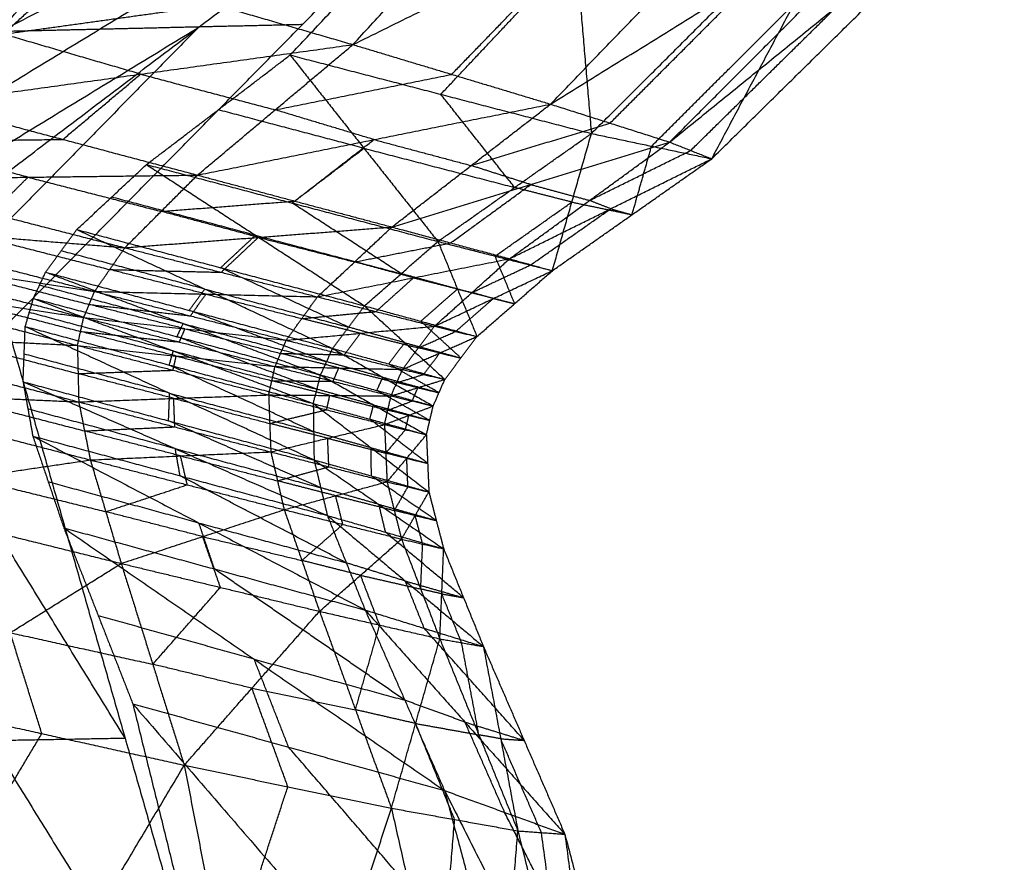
# Model space of a CAD drawing. Header units: millimetres. Extents: x -106 to 110, y -96 to 120.
# Tile 706 of 1020: x 103.979 to 105.101, y -15.497 to -14.536. Entities that reach past the tile are written whole.
import ezdxf

# ---------------------------------------------------------------- set-up
doc = ezdxf.new("R2010")
doc.units = ezdxf.units.MM
doc.header["$MEASUREMENT"] = 0
doc.layers.add('Default', color=7, linetype='Continuous', true_color=0x000000)

msp = doc.modelspace()

# ---------------------------------------------------------------- linework, layer by layer
at = {"layer": 'Default'}
for points in [[(102.8238, -14.9084, 12.0263), (103.9095, -13.8868, 11.4053), (104.9952, -12.8653, 10.7844)], [(103.0495, -14.9032, 12.1564), (104.0223, -13.8842, 11.4704), (104.9952, -12.8653, 10.7844)], [(103.2757, -14.898, 12.2873), (104.1355, -13.8816, 11.5358), (104.9952, -12.8653, 10.7844)], [(103.9562, -14.5494, 12.1561), (104.3861, -14.0412, 11.7803), (104.816, -13.5331, 11.4046)], [(103.1626, -14.9006, 12.2218), (103.649, -14.3911, 11.8788), (104.1355, -13.8816, 11.5358)], [(104.1355, -13.8816, 11.5358), (104.0458, -14.2155, 11.8459), (103.9562, -14.5494, 12.1561)], [(103.2757, -14.898, 12.2873), (103.9562, -14.5494, 12.1561), (104.6367, -14.2008, 12.0249)], [(103.5026, -14.8927, 12.4189), (104.0697, -14.5468, 12.2219), (104.6367, -14.2008, 12.0249)], [(103.7301, -14.8875, 12.5512), (104.1834, -14.5441, 12.288), (104.6367, -14.2008, 12.0249)], [(103.966, -14.882, 12.6887), (104.3013, -14.5414, 12.3568), (104.6367, -14.2008, 12.0249)], [(104.3588, -14.5642, 13.556), (104.5202, -14.3886, 13.4899), (104.6815, -14.2129, 13.4239)], [(104.2872, -14.5761, 12.3648), (104.4412, -14.4127, 12.2144), (104.5952, -14.2492, 12.0641)], [(104.5952, -14.2492, 12.0641), (104.6129, -14.4574, 12.359), (104.6307, -14.6656, 12.654)], [(104.3588, -14.5642, 13.556), (104.6365, -14.4272, 13.3849), (104.9141, -14.2902, 13.2137)], [(104.5841, -14.6321, 13.3864), (104.7491, -14.4611, 13.3), (104.9141, -14.2902, 13.2137)], [(104.5841, -14.6321, 13.3864), (104.8188, -14.4867, 13.1874), (105.0534, -14.3414, 12.9885)], [(104.6307, -14.6656, 12.654), (104.793, -14.5036, 12.5121), (104.9554, -14.3415, 12.3703)], [(104.7199, -14.6754, 13.1984), (104.8867, -14.5084, 13.0934), (105.0534, -14.3414, 12.9885)], [(104.7679, -14.6944, 13.0065), (104.8616, -14.518, 12.6884), (104.9554, -14.3415, 12.3703)], [(104.7199, -14.6754, 13.1984), (104.9107, -14.5207, 12.9816), (105.1015, -14.366, 12.7649)], [(104.7679, -14.6944, 13.0065), (104.9347, -14.5302, 12.8857), (105.1015, -14.366, 12.7649)], [(104.4715, -14.5981, 13.4712), (104.554, -14.5127, 13.428), (104.6365, -14.4272, 13.3849)], [(104.459, -14.6209, 12.5094), (104.5359, -14.5391, 12.4342), (104.6129, -14.4574, 12.359)], [(103.8747, -14.6315, 13.7484), (103.9603, -14.5523, 13.72), (104.046, -14.4731, 13.6917)], [(104.046, -14.4731, 13.6917), (104.2024, -14.5187, 13.6239), (104.3588, -14.5642, 13.556)], [(104.652, -14.6537, 13.2924), (104.7354, -14.5702, 13.2399), (104.8188, -14.4867, 13.1874)], [(103.9603, -14.5523, 13.72), (104.0814, -14.5355, 13.672), (104.2024, -14.5187, 13.6239)], [(104.6993, -14.68, 12.8302), (104.7805, -14.599, 12.7593), (104.8616, -14.518, 12.6884)], [(104.7439, -14.6849, 13.1025), (104.8273, -14.6028, 13.0421), (104.9107, -14.5207, 12.9816)], [(103.6164, -14.8901, 12.485), (103.8999, -14.7171, 12.3865), (104.1834, -14.5441, 12.288)], [(104.1834, -14.5441, 12.288), (104.0157, -14.7144, 12.454), (103.8481, -14.8847, 12.62)], [(104.0697, -14.5468, 12.2219), (104.0129, -14.5481, 12.189), (103.9562, -14.5494, 12.1561)], [(104.1834, -14.5441, 12.288), (104.1265, -14.5455, 12.2549), (104.0697, -14.5468, 12.2219)], [(104.3013, -14.5414, 12.3568), (104.2424, -14.5428, 12.3224), (104.1834, -14.5441, 12.288)], [(104.1167, -14.5979, 13.6522), (104.0385, -14.5751, 13.6861), (103.9603, -14.5523, 13.72)], [(103.8747, -14.6315, 13.7484), (104.1167, -14.5979, 13.6522), (104.3588, -14.5642, 13.556)], [(104.1815, -14.713, 13.6372), (104.2702, -14.6386, 13.5966), (104.3588, -14.5642, 13.556)], [(104.3588, -14.5642, 13.556), (104.4715, -14.5981, 13.4712), (104.5841, -14.6321, 13.3864)], [(104.1234, -14.701, 12.541), (104.2053, -14.6386, 12.4529), (104.2872, -14.5761, 12.3648)], [(104.2872, -14.5761, 12.3648), (104.3714, -14.6824, 12.5936), (104.4557, -14.7887, 12.8223)], [(104.2872, -14.5761, 12.3648), (104.459, -14.6209, 12.5094), (104.6307, -14.6656, 12.654)], [(104.0281, -14.6723, 13.6928), (104.0724, -14.6351, 13.6725), (104.1167, -14.5979, 13.6522)], [(104.1167, -14.5979, 13.6522), (104.1935, -14.6183, 13.6244), (104.2702, -14.6386, 13.5966)], [(104.2702, -14.6386, 13.5966), (104.3708, -14.6184, 13.5339), (104.4715, -14.5981, 13.4712)], [(104.5432, -14.7271, 12.7381), (104.5011, -14.674, 12.6238), (104.459, -14.6209, 12.5094)], [(103.8747, -14.6315, 13.7484), (104.0281, -14.6723, 13.6928), (104.1815, -14.713, 13.6372)], [(104.1815, -14.713, 13.6372), (104.3828, -14.6725, 13.5118), (104.5841, -14.6321, 13.3864)], [(104.3714, -14.6824, 12.5936), (104.2884, -14.6605, 12.5233), (104.2053, -14.6386, 12.4529)], [(104.3828, -14.6725, 13.5118), (104.3265, -14.6556, 13.5542), (104.2702, -14.6386, 13.5966)], [(104.4032, -14.7722, 13.4915), (104.4936, -14.7021, 13.439), (104.5841, -14.6321, 13.3864)], [(104.5841, -14.6321, 13.3864), (104.652, -14.6537, 13.2924), (104.7199, -14.6754, 13.1984)], [(104.4936, -14.7021, 13.439), (104.5728, -14.6779, 13.3657), (104.652, -14.6537, 13.2924)], [(103.8348, -14.6747, 13.7614), (103.9315, -14.6735, 13.7271), (104.0281, -14.6723, 13.6928)], [(104.2924, -14.7426, 13.5644), (104.3376, -14.7076, 13.5381), (104.3828, -14.6725, 13.5118)], [(104.3828, -14.6725, 13.5118), (104.4382, -14.6873, 13.4754), (104.4936, -14.7021, 13.439)], [(104.4557, -14.7887, 12.8223), (104.5432, -14.7271, 12.7381), (104.6307, -14.6656, 12.654)], [(104.5862, -14.822, 13.1518), (104.6084, -14.7438, 12.9029), (104.6307, -14.6656, 12.654)], [(104.6307, -14.6656, 12.654), (104.6993, -14.68, 12.8302), (104.7679, -14.6944, 13.0065)], [(103.9883, -14.7154, 13.7058), (103.9115, -14.695, 13.7336), (103.8348, -14.6747, 13.7614)], [(104.2895, -14.7448, 12.6817), (104.3305, -14.7136, 12.6376), (104.3714, -14.6824, 12.5936)], [(104.3714, -14.6824, 12.5936), (104.4573, -14.7048, 12.6659), (104.5432, -14.7271, 12.7381)], [(104.4032, -14.7722, 13.4915), (104.5615, -14.7238, 13.345), (104.7199, -14.6754, 13.1984)], [(104.5375, -14.8084, 13.3254), (104.6287, -14.7419, 13.2619), (104.7199, -14.6754, 13.1984)], [(104.677, -14.7582, 13.0791), (104.6882, -14.7191, 12.9547), (104.6993, -14.68, 12.8302)], [(104.7199, -14.6754, 13.1984), (104.7439, -14.6849, 13.1025), (104.7679, -14.6944, 13.0065)], [(104.5375, -14.8084, 13.3254), (104.6527, -14.7514, 13.1659), (104.7679, -14.6944, 13.0065)], [(104.5862, -14.822, 13.1518), (104.677, -14.7582, 13.0791), (104.7679, -14.6944, 13.0065)], [(104.6287, -14.7419, 13.2619), (104.6863, -14.7134, 13.1822), (104.7439, -14.6849, 13.1025)], [(104.044, -14.7751, 12.6216), (104.0837, -14.7381, 12.5813), (104.1234, -14.701, 12.541)], [(104.1234, -14.701, 12.541), (104.2477, -14.7816, 12.7199), (104.372, -14.8621, 12.8988)], [(104.1234, -14.701, 12.541), (104.2895, -14.7448, 12.6817), (104.4557, -14.7887, 12.8223)], [(104.5615, -14.7238, 13.345), (104.5276, -14.713, 13.392), (104.4936, -14.7021, 13.439)], [(103.795, -14.7178, 13.7744), (103.9883, -14.7154, 13.7058), (104.1815, -14.713, 13.6372)], [(103.9469, -14.7568, 13.7243), (103.9676, -14.7361, 13.7151), (103.9883, -14.7154, 13.7058)], [(103.9883, -14.7154, 13.7058), (104.0642, -14.7349, 13.6808), (104.1402, -14.7544, 13.6557)], [(104.0988, -14.7958, 13.6742), (104.1402, -14.7544, 13.6557), (104.1815, -14.713, 13.6372)], [(104.1815, -14.713, 13.6372), (104.2924, -14.7426, 13.5644), (104.4032, -14.7722, 13.4915)], [(103.795, -14.7178, 13.7744), (103.9469, -14.7568, 13.7243), (104.0988, -14.7958, 13.6742)], [(104.4703, -14.7903, 13.4084), (104.5159, -14.7571, 13.3767), (104.5615, -14.7238, 13.345)], [(104.6084, -14.7438, 12.9029), (104.5758, -14.7355, 12.8205), (104.5432, -14.7271, 12.7381)], [(104.5615, -14.7238, 13.345), (104.5951, -14.7329, 13.3034), (104.6287, -14.7419, 13.2619)], [(104.2477, -14.7816, 12.7199), (104.1657, -14.7598, 12.6506), (104.0837, -14.7381, 12.5813)], [(104.1402, -14.7544, 13.6557), (104.2163, -14.7485, 13.61), (104.2924, -14.7426, 13.5644)], [(104.4138, -14.8254, 12.8606), (104.3517, -14.7851, 12.7711), (104.2895, -14.7448, 12.6817)], [(104.5209, -14.8054, 12.987), (104.5647, -14.7746, 12.945), (104.6084, -14.7438, 12.9029)], [(104.6084, -14.7438, 12.9029), (104.6427, -14.751, 12.991), (104.677, -14.7582, 13.0791)], [(104.6527, -14.7514, 13.1659), (104.6407, -14.7467, 13.2139), (104.6287, -14.7419, 13.2619)], [(104.251, -14.784, 13.5829), (104.1956, -14.7692, 13.6193), (104.1402, -14.7544, 13.6557)], [(104.5618, -14.8152, 13.2386), (104.6072, -14.7833, 13.2022), (104.6527, -14.7514, 13.1659)], [(104.6527, -14.7514, 13.1659), (104.6648, -14.7548, 13.1225), (104.677, -14.7582, 13.0791)], [(103.7617, -14.7682, 13.784), (103.9129, -14.807, 13.7358), (104.0642, -14.8457, 13.6877)], [(103.7617, -14.7682, 13.784), (103.9303, -14.782, 13.7291), (104.0988, -14.7958, 13.6742)], [(104.0988, -14.7958, 13.6742), (104.251, -14.784, 13.5829), (104.4032, -14.7722, 13.4915)], [(104.3184, -14.8518, 13.5393), (104.3608, -14.812, 13.5154), (104.4032, -14.7722, 13.4915)], [(104.4032, -14.7722, 13.4915), (104.4703, -14.7903, 13.4084), (104.5375, -14.8084, 13.3254)], [(103.9303, -14.782, 13.7291), (104.0059, -14.8014, 13.705), (104.0815, -14.8207, 13.6809)], [(104.0084, -14.8237, 12.6523), (104.0262, -14.7994, 12.637), (104.044, -14.7751, 12.6216)], [(104.044, -14.7751, 12.6216), (104.1898, -14.8429, 12.7744), (104.3356, -14.9107, 12.9271)], [(104.044, -14.7751, 12.6216), (104.208, -14.8186, 12.7602), (104.372, -14.8621, 12.8988)], [(104.208, -14.8186, 12.7602), (104.2278, -14.8001, 12.7401), (104.2477, -14.7816, 12.7199)], [(104.2086, -14.8238, 13.6067), (104.2298, -14.8039, 13.5948), (104.251, -14.784, 13.5829)], [(104.2477, -14.7816, 12.7199), (104.3308, -14.8035, 12.7902), (104.4138, -14.8254, 12.8606)], [(104.251, -14.784, 13.5829), (104.3059, -14.798, 13.5491), (104.3608, -14.812, 13.5154)], [(104.0642, -14.8457, 13.6877), (104.0815, -14.8207, 13.6809), (104.0988, -14.7958, 13.6742)], [(104.0988, -14.7958, 13.6742), (104.2086, -14.8238, 13.6067), (104.3184, -14.8518, 13.5393)], [(104.3608, -14.812, 13.5154), (104.4155, -14.8012, 13.4619), (104.4703, -14.7903, 13.4084)], [(104.372, -14.8621, 12.8988), (104.4138, -14.8254, 12.8606), (104.4557, -14.7887, 12.8223)], [(104.4557, -14.7887, 12.8223), (104.478, -14.8429, 13.0199), (104.5002, -14.8971, 13.2175)], [(104.4557, -14.7887, 12.8223), (104.5209, -14.8054, 12.987), (104.5862, -14.822, 13.1518)], [(103.7498, -14.7974, 13.7858), (103.9008, -14.8364, 13.7381), (104.0518, -14.8754, 13.6904)], [(103.7498, -14.7974, 13.7858), (103.907, -14.8216, 13.7367), (104.0642, -14.8457, 13.6877)], [(104.1898, -14.8429, 12.7744), (104.108, -14.8212, 12.7057), (104.0262, -14.7994, 12.637)], [(104.5432, -14.8596, 13.1846), (104.5321, -14.8325, 13.0858), (104.5209, -14.8054, 12.987)], [(104.3184, -14.8518, 13.5393), (104.4279, -14.8301, 13.4323), (104.5375, -14.8084, 13.3254)], [(104.4279, -14.8301, 13.4323), (104.3944, -14.821, 13.4738), (104.3608, -14.812, 13.5154)], [(104.4517, -14.8854, 13.3829), (104.4946, -14.8469, 13.3541), (104.5375, -14.8084, 13.3254)], [(104.4946, -14.8469, 13.3541), (104.5282, -14.8311, 13.2963), (104.5618, -14.8152, 13.2386)], [(104.5375, -14.8084, 13.3254), (104.5618, -14.8152, 13.2386), (104.5862, -14.822, 13.1518)], [(103.7427, -14.8287, 13.7846), (103.8937, -14.868, 13.7368), (104.0447, -14.9072, 13.689)], [(103.7427, -14.8287, 13.7846), (103.8973, -14.852, 13.7375), (104.0518, -14.8754, 13.6904)], [(103.907, -14.8216, 13.7367), (103.9825, -14.8411, 13.7129), (104.058, -14.8605, 13.689)], [(103.9945, -14.8536, 12.6605), (104.0014, -14.8386, 12.6564), (104.0084, -14.8237, 12.6523)], [(104.0084, -14.8237, 12.6523), (104.1652, -14.8823, 12.7931), (104.3219, -14.9409, 12.934)], [(104.0084, -14.8237, 12.6523), (104.172, -14.8672, 12.7897), (104.3356, -14.9107, 12.9271)], [(104.0815, -14.8207, 13.6809), (104.1451, -14.8223, 13.6438), (104.2086, -14.8238, 13.6067)], [(104.1913, -14.8487, 13.6135), (104.1364, -14.8347, 13.6472), (104.0815, -14.8207, 13.6809)], [(104.3538, -14.8864, 12.9129), (104.2809, -14.8525, 12.8366), (104.208, -14.8186, 12.7602)], [(104.478, -14.8429, 13.0199), (104.4459, -14.8342, 12.9402), (104.4138, -14.8254, 12.8606)], [(104.4517, -14.8854, 13.3829), (104.5189, -14.8537, 13.2673), (104.5862, -14.822, 13.1518)], [(104.5002, -14.8971, 13.2175), (104.5432, -14.8596, 13.1846), (104.5862, -14.822, 13.1518)], [(104.1652, -14.8823, 12.7931), (104.0833, -14.8605, 12.7248), (104.0014, -14.8386, 12.6564)], [(104.385, -14.8686, 13.4611), (104.4065, -14.8494, 13.4467), (104.4279, -14.8301, 13.4323)], [(104.4279, -14.8301, 13.4323), (104.4613, -14.8385, 13.3932), (104.4946, -14.8469, 13.3541)], [(103.8973, -14.852, 13.7375), (103.9728, -14.8717, 13.7136), (104.0483, -14.8913, 13.6897)], [(104.0518, -14.8754, 13.6904), (104.058, -14.8605, 13.689), (104.0642, -14.8457, 13.6877)], [(104.0642, -14.8457, 13.6877), (104.1735, -14.8735, 13.6221), (104.2827, -14.9013, 13.5566)], [(104.0642, -14.8457, 13.6877), (104.1913, -14.8487, 13.6135), (104.3184, -14.8518, 13.5393)], [(104.172, -14.8672, 12.7897), (104.1809, -14.8551, 12.782), (104.1898, -14.8429, 12.7744)], [(104.1735, -14.8735, 13.6221), (104.1824, -14.8611, 13.6178), (104.1913, -14.8487, 13.6135)], [(104.1898, -14.8429, 12.7744), (104.2718, -14.8647, 12.8437), (104.3538, -14.8864, 12.9129)], [(104.1913, -14.8487, 13.6135), (104.2459, -14.8626, 13.5807), (104.3006, -14.8766, 13.5479)], [(104.2827, -14.9013, 13.5566), (104.3006, -14.8766, 13.5479), (104.3184, -14.8518, 13.5393)], [(104.3184, -14.8518, 13.5393), (104.385, -14.8686, 13.4611), (104.4517, -14.8854, 13.3829)], [(104.4361, -14.8796, 13.0581), (104.457, -14.8613, 13.039), (104.478, -14.8429, 13.0199)], [(104.478, -14.8429, 13.0199), (104.5106, -14.8512, 13.1023), (104.5432, -14.8596, 13.1846)], [(104.5189, -14.8537, 13.2673), (104.5067, -14.8503, 13.3107), (104.4946, -14.8469, 13.3541)], [(103.9852, -14.8856, 12.6617), (103.9898, -14.8696, 12.6611), (103.9945, -14.8536, 12.6605)], [(103.9945, -14.8536, 12.6605), (104.154, -14.9135, 12.7971), (104.3136, -14.9735, 12.9338)], [(103.9945, -14.8536, 12.6605), (104.1582, -14.8972, 12.7973), (104.3219, -14.9409, 12.934)], [(104.058, -14.8605, 13.689), (104.1157, -14.867, 13.6556), (104.1735, -14.8735, 13.6221)], [(104.1673, -14.8883, 13.6235), (104.1126, -14.8744, 13.6563), (104.058, -14.8605, 13.689)], [(104.3356, -14.9107, 12.9271), (104.3538, -14.8864, 12.9129), (104.372, -14.8621, 12.8988)], [(104.372, -14.8621, 12.8988), (104.4178, -14.9041, 13.0702), (104.4636, -14.946, 13.2415)], [(104.372, -14.8621, 12.8988), (104.4361, -14.8796, 13.0581), (104.5002, -14.8971, 13.2175)], [(104.4759, -14.8913, 13.3002), (104.4974, -14.8725, 13.2837), (104.5189, -14.8537, 13.2673)], [(104.5189, -14.8537, 13.2673), (104.531, -14.8566, 13.226), (104.5432, -14.8596, 13.1846)], [(104.154, -14.9135, 12.7971), (104.0719, -14.8916, 12.7291), (103.9898, -14.8696, 12.6611)], [(104.3288, -14.9258, 12.9306), (104.2504, -14.8965, 12.8601), (104.172, -14.8672, 12.7897)], [(104.3006, -14.8766, 13.5479), (104.3428, -14.8726, 13.5045), (104.385, -14.8686, 13.4611)], [(103.9827, -14.9486, 12.6429), (103.984, -14.9171, 12.6523), (103.9852, -14.8856, 12.6617)], [(103.9852, -14.8856, 12.6617), (104.1494, -14.9296, 12.7977), (104.3136, -14.9735, 12.9338)], [(103.9852, -14.8856, 12.6617), (104.1498, -14.9617, 12.7868), (104.3145, -15.0378, 12.9119)], [(104.0447, -14.9072, 13.689), (104.0483, -14.8913, 13.6897), (104.0518, -14.8754, 13.6904)], [(104.0518, -14.8754, 13.6904), (104.1609, -14.9033, 13.6253), (104.27, -14.9313, 13.5602)], [(104.0518, -14.8754, 13.6904), (104.1673, -14.8883, 13.6235), (104.2827, -14.9013, 13.5566)], [(104.1582, -14.8972, 12.7973), (104.1617, -14.8898, 12.7952), (104.1652, -14.8823, 12.7931)], [(104.1652, -14.8823, 12.7931), (104.247, -14.904, 12.8619), (104.3288, -14.9258, 12.9306)], [(104.2827, -14.9013, 13.5566), (104.3672, -14.8934, 13.4697), (104.4517, -14.8854, 13.3829)], [(104.3672, -14.8934, 13.4697), (104.3339, -14.885, 13.5088), (104.3006, -14.8766, 13.5479)], [(104.4153, -14.9346, 13.4038), (104.4335, -14.91, 13.3933), (104.4517, -14.8854, 13.3829)], [(104.4819, -14.9215, 13.2295), (104.459, -14.9006, 13.1438), (104.4361, -14.8796, 13.0581)], [(104.4517, -14.8854, 13.3829), (104.4759, -14.8913, 13.3002), (104.5002, -14.8971, 13.2175)], [(103.6591, -14.8931, 12.5093), (103.9459, -15.3577, 12.2534), (104.2327, -15.8224, 11.9975)], [(103.7429, -14.8923, 13.7726), (103.8938, -14.8997, 13.7308), (104.0447, -14.9072, 13.689)], [(103.7429, -14.8923, 13.7726), (103.8946, -14.9319, 13.7231), (104.0462, -14.9716, 13.6737)], [(104.099, -15.3549, 12.3426), (103.9556, -15.1226, 12.4706), (103.8122, -14.8903, 12.5985)], [(103.9653, -14.8874, 12.6878), (104.099, -15.3549, 12.3426), (104.2327, -15.8224, 11.9975)], [(104.0483, -14.8913, 13.6897), (104.1046, -14.8973, 13.6575), (104.1609, -14.9033, 13.6253)], [(104.1573, -14.9193, 13.6246), (104.1028, -14.9053, 13.6571), (104.0483, -14.8913, 13.6897)], [(104.1609, -14.9033, 13.6253), (104.1641, -14.8958, 13.6244), (104.1673, -14.8883, 13.6235)], [(104.1673, -14.8883, 13.6235), (104.2218, -14.9023, 13.591), (104.2764, -14.9163, 13.5584)], [(104.349, -14.9179, 13.4802), (104.3581, -14.9057, 13.475), (104.3672, -14.8934, 13.4697)], [(104.4178, -14.9041, 13.0702), (104.3858, -14.8952, 12.9916), (104.3538, -14.8864, 12.9129)], [(104.3672, -14.8934, 13.4697), (104.4003, -14.9017, 13.4315), (104.4335, -14.91, 13.3933)], [(104.4153, -14.9346, 13.4038), (104.4578, -14.9158, 13.3106), (104.5002, -14.8971, 13.2175)], [(104.4335, -14.91, 13.3933), (104.4547, -14.9006, 13.3468), (104.4759, -14.8913, 13.3002)], [(104.4636, -14.946, 13.2415), (104.4819, -14.9215, 13.2295), (104.5002, -14.8971, 13.2175)], [(103.4404, -14.8973, 12.3822), (103.8366, -15.3598, 12.1898), (104.2327, -15.8224, 11.9975)], [(103.8938, -14.8997, 13.7308), (103.9696, -14.9196, 13.7061), (104.0454, -14.9394, 13.6813)], [(104.0447, -14.9072, 13.689), (104.0454, -14.9394, 13.6813), (104.0462, -14.9716, 13.6737)], [(104.0447, -14.9072, 13.689), (104.1537, -14.9355, 13.6239), (104.2627, -14.9637, 13.5587)], [(104.0447, -14.9072, 13.689), (104.1573, -14.9193, 13.6246), (104.27, -14.9313, 13.5602)], [(104.3178, -14.9572, 12.9339), (104.238, -14.9272, 12.8656), (104.1582, -14.8972, 12.7973)], [(104.27, -14.9313, 13.5602), (104.2764, -14.9163, 13.5584), (104.2827, -14.9013, 13.5566)], [(104.2827, -14.9013, 13.5566), (104.349, -14.9179, 13.4802), (104.4153, -14.9346, 13.4038)], [(104.3996, -14.9283, 13.0843), (104.4087, -14.9162, 13.0772), (104.4178, -14.9041, 13.0702)], [(104.4178, -14.9041, 13.0702), (104.4498, -14.9128, 13.1498), (104.4819, -14.9215, 13.2295)], [(104.1498, -14.9617, 12.7868), (104.0669, -14.9394, 12.7196), (103.984, -14.9171, 12.6523)], [(104.1494, -14.9296, 12.7977), (104.1517, -14.9215, 12.7974), (104.154, -14.9135, 12.7971)], [(104.1537, -14.9355, 13.6239), (104.1555, -14.9274, 13.6242), (104.1573, -14.9193, 13.6246)], [(104.154, -14.9135, 12.7971), (104.2359, -14.9353, 12.8655), (104.3178, -14.9572, 12.9339)], [(104.1573, -14.9193, 13.6246), (104.2119, -14.9334, 13.592), (104.2664, -14.9475, 13.5595)], [(104.2764, -14.9163, 13.5584), (104.3127, -14.9171, 13.5193), (104.349, -14.9179, 13.4802)], [(104.3427, -14.9329, 13.482), (104.3095, -14.9246, 13.5202), (104.2764, -14.9163, 13.5584)], [(104.3219, -14.9409, 12.934), (104.3288, -14.9258, 12.9306), (104.3356, -14.9107, 12.9271)], [(104.3356, -14.9107, 12.9271), (104.3929, -14.9435, 13.087), (104.4503, -14.9763, 13.2469)], [(104.3356, -14.9107, 12.9271), (104.3996, -14.9283, 13.0843), (104.4636, -14.946, 13.2415)], [(104.4578, -14.9158, 13.3106), (104.4456, -14.9129, 13.352), (104.4335, -14.91, 13.3933)], [(104.4394, -14.9403, 13.3227), (104.4486, -14.9281, 13.3167), (104.4578, -14.9158, 13.3106)], [(104.4578, -14.9158, 13.3106), (104.4698, -14.9187, 13.2701), (104.4819, -14.9215, 13.2295)], [(104.314, -15.0056, 12.9229), (104.2317, -14.9676, 12.8603), (104.1494, -14.9296, 12.7977)], [(104.3929, -14.9435, 13.087), (104.3608, -14.9346, 13.0088), (104.3288, -14.9258, 12.9306)], [(104.4569, -14.9611, 13.2442), (104.4282, -14.9447, 13.1643), (104.3996, -14.9283, 13.0843)], [(104.0454, -14.9394, 13.6813), (104.0996, -14.9374, 13.6526), (104.1537, -14.9355, 13.6239)], [(104.1545, -14.9676, 13.6162), (104.1, -14.9535, 13.6488), (104.0454, -14.9394, 13.6813)], [(104.2627, -14.9637, 13.5587), (104.2664, -14.9475, 13.5595), (104.27, -14.9313, 13.5602)], [(104.27, -14.9313, 13.5602), (104.3361, -14.9481, 13.4843), (104.4023, -14.9648, 13.4083)], [(104.27, -14.9313, 13.5602), (104.3427, -14.9329, 13.482), (104.4153, -14.9346, 13.4038)], [(104.3136, -14.9735, 12.9338), (104.3178, -14.9572, 12.9339), (104.3219, -14.9409, 12.934)], [(104.3219, -14.9409, 12.934), (104.3823, -14.975, 13.0899), (104.4426, -15.0091, 13.2457)], [(104.3219, -14.9409, 12.934), (104.3861, -14.9586, 13.0905), (104.4503, -14.9763, 13.2469)], [(104.3361, -14.9481, 13.4843), (104.3394, -14.9405, 13.4831), (104.3427, -14.9329, 13.482)], [(104.3427, -14.9329, 13.482), (104.3757, -14.9413, 13.444), (104.4088, -14.9497, 13.4061)], [(104.4023, -14.9648, 13.4083), (104.4088, -14.9497, 13.4061), (104.4153, -14.9346, 13.4038)], [(104.4088, -14.9497, 13.4061), (104.4241, -14.945, 13.3644), (104.4394, -14.9403, 13.3227)], [(104.4153, -14.9346, 13.4038), (104.4394, -14.9403, 13.3227), (104.4636, -14.946, 13.2415)], [(103.9827, -14.9486, 12.6429), (103.9882, -14.9796, 12.6247), (103.9938, -15.0106, 12.6064)], [(103.9827, -14.9486, 12.6429), (104.1486, -14.9932, 12.7774), (104.3145, -15.0378, 12.9119)], [(103.9827, -14.9486, 12.6429), (104.1562, -15.0249, 12.7578), (104.3297, -15.1012, 12.8727)], [(104.2664, -14.9475, 13.5595), (104.3013, -14.9478, 13.5219), (104.3361, -14.9481, 13.4843)], [(104.3325, -14.9642, 13.4835), (104.2994, -14.9559, 13.5215), (104.2664, -14.9475, 13.5595)], [(104.3861, -14.9586, 13.0905), (104.3895, -14.9511, 13.0887), (104.3929, -14.9435, 13.087)], [(104.3929, -14.9435, 13.087), (104.4249, -14.9523, 13.1656), (104.4569, -14.9611, 13.2442)], [(104.4023, -14.9648, 13.4083), (104.4329, -14.9554, 13.3249), (104.4636, -14.946, 13.2415)], [(104.4329, -14.9554, 13.3249), (104.4209, -14.9525, 13.3655), (104.4088, -14.9497, 13.4061)], [(104.4503, -14.9763, 13.2469), (104.4569, -14.9611, 13.2442), (104.4636, -14.946, 13.2415)], [(103.7534, -14.9585, 13.7535), (103.8998, -14.9651, 13.7136), (104.0462, -14.9716, 13.6737)], [(103.7534, -14.9585, 13.7535), (103.9064, -14.9982, 13.7011), (104.0594, -15.0378, 13.6488)], [(104.0462, -14.9716, 13.6737), (104.1545, -14.9676, 13.6162), (104.2627, -14.9637, 13.5587)], [(104.1486, -14.9932, 12.7774), (104.1492, -14.9775, 12.7821), (104.1498, -14.9617, 12.7868)], [(104.1498, -14.9617, 12.7868), (104.2319, -14.9837, 12.8548), (104.314, -15.0056, 12.9229)], [(104.2627, -14.9637, 13.5587), (104.2639, -14.9962, 13.5496), (104.2652, -15.0286, 13.5405)], [(104.2627, -14.9637, 13.5587), (104.3288, -14.9806, 13.4828), (104.3948, -14.9975, 13.4069)], [(104.2627, -14.9637, 13.5587), (104.3325, -14.9642, 13.4835), (104.4023, -14.9648, 13.4083)], [(104.3823, -14.975, 13.0899), (104.35, -14.9661, 13.0119), (104.3178, -14.9572, 12.9339)], [(104.3288, -14.9806, 13.4828), (104.3306, -14.9724, 13.4832), (104.3325, -14.9642, 13.4835)], [(104.3325, -14.9642, 13.4835), (104.3655, -14.9727, 13.4456), (104.3986, -14.9811, 13.4076)], [(104.4464, -14.9927, 13.2463), (104.4163, -14.9757, 13.1684), (104.3861, -14.9586, 13.0905)], [(104.4263, -14.9706, 13.3276), (104.4296, -14.963, 13.3263), (104.4329, -14.9554, 13.3249)], [(104.4329, -14.9554, 13.3249), (104.4449, -14.9583, 13.2846), (104.4569, -14.9611, 13.2442)], [(103.8998, -14.9651, 13.7136), (103.9763, -14.9849, 13.6874), (104.0528, -15.0047, 13.6612)], [(104.0462, -14.9716, 13.6737), (104.0528, -15.0047, 13.6612), (104.0594, -15.0378, 13.6488)], [(104.0462, -14.9716, 13.6737), (104.1557, -15.0001, 13.6071), (104.2652, -15.0286, 13.5405)], [(104.1545, -14.9676, 13.6162), (104.2092, -14.9819, 13.5829), (104.2639, -14.9962, 13.5496)], [(104.1557, -15.0001, 13.6071), (104.1551, -14.9839, 13.6116), (104.1545, -14.9676, 13.6162)], [(104.3136, -14.9735, 12.9338), (104.314, -15.0056, 12.9229), (104.3145, -15.0378, 12.9119)], [(104.3136, -14.9735, 12.9338), (104.3781, -14.9913, 13.0897), (104.4426, -15.0091, 13.2457)], [(104.3136, -14.9735, 12.9338), (104.3795, -15.0239, 13.0788), (104.4454, -15.0743, 13.2238)], [(104.3781, -14.9913, 13.0897), (104.3802, -14.9832, 13.0898), (104.3823, -14.975, 13.0899)], [(104.3823, -14.975, 13.0899), (104.4144, -14.9839, 13.1681), (104.4464, -14.9927, 13.2463)], [(104.3948, -14.9975, 13.4069), (104.3986, -14.9811, 13.4076), (104.4023, -14.9648, 13.4083)], [(104.3986, -14.9811, 13.4076), (104.4124, -14.9759, 13.3676), (104.4263, -14.9706, 13.3276)], [(104.4023, -14.9648, 13.4083), (104.4263, -14.9706, 13.3276), (104.4503, -14.9763, 13.2469)], [(104.1562, -15.0249, 12.7578), (104.0722, -15.0023, 12.6912), (103.9882, -14.9796, 12.6247)], [(104.2639, -14.9962, 13.5496), (104.2964, -14.9884, 13.5162), (104.3288, -14.9806, 13.4828)], [(104.3948, -14.9975, 13.4069), (104.4226, -14.9869, 13.3269), (104.4503, -14.9763, 13.2469)], [(104.4226, -14.9869, 13.3269), (104.4106, -14.984, 13.3673), (104.3986, -14.9811, 13.4076)], [(104.4187, -15.0033, 13.3263), (104.4206, -14.9951, 13.3266), (104.4226, -14.9869, 13.3269)], [(104.4226, -14.9869, 13.3269), (104.4345, -14.9898, 13.2866), (104.4464, -14.9927, 13.2463)], [(104.4426, -15.0091, 13.2457), (104.4464, -14.9927, 13.2463), (104.4503, -14.9763, 13.2469)], [(104.3221, -15.0695, 12.8923), (104.2354, -15.0314, 12.8349), (104.1486, -14.9932, 12.7774)], [(104.33, -15.0131, 13.4737), (104.297, -15.0046, 13.5117), (104.2639, -14.9962, 13.5496)], [(104.2652, -15.0286, 13.5405), (104.33, -15.0131, 13.4737), (104.3948, -14.9975, 13.4069)], [(104.444, -15.0417, 13.2348), (104.411, -15.0165, 13.1623), (104.3781, -14.9913, 13.0897)], [(104.3948, -14.9975, 13.4069), (104.3963, -15.0301, 13.3966), (104.3977, -15.0627, 13.3864)], [(104.3948, -14.9975, 13.4069), (104.4187, -15.0033, 13.3263), (104.4426, -15.0091, 13.2457)], [(104.0528, -15.0047, 13.6612), (104.1042, -15.0024, 13.6341), (104.1557, -15.0001, 13.6071)], [(104.1623, -15.0332, 13.5946), (104.1076, -15.019, 13.6279), (104.0528, -15.0047, 13.6612)], [(104.3795, -15.0239, 13.0788), (104.3468, -15.0148, 13.0008), (104.314, -15.0056, 12.9229)], [(104.3963, -15.0301, 13.3966), (104.4075, -15.0167, 13.3615), (104.4187, -15.0033, 13.3263)], [(104.3977, -15.0627, 13.3864), (104.4202, -15.0359, 13.316), (104.4426, -15.0091, 13.2457)], [(104.4426, -15.0091, 13.2457), (104.444, -15.0417, 13.2348), (104.4454, -15.0743, 13.2238)], [(103.9938, -15.0106, 12.6064), (104.0115, -15.0629, 12.5643), (104.0292, -15.1153, 12.5221)], [(103.9938, -15.0106, 12.6064), (104.1617, -15.0559, 12.7395), (104.3297, -15.1012, 12.8727)], [(103.9938, -15.0106, 12.6064), (104.1832, -15.1097, 12.6955), (104.3727, -15.2089, 12.7845)], [(104.33, -15.0131, 13.4737), (104.3631, -15.0216, 13.4352), (104.3963, -15.0301, 13.3966)], [(104.3314, -15.0457, 13.4634), (104.3307, -15.0294, 13.4686), (104.33, -15.0131, 13.4737)], [(104.0594, -15.0378, 13.6488), (104.1623, -15.0332, 13.5946), (104.2652, -15.0286, 13.5405)], [(104.1617, -15.0559, 12.7395), (104.159, -15.0404, 12.7487), (104.1562, -15.0249, 12.7578)], [(104.1562, -15.0249, 12.7578), (104.2392, -15.0472, 12.825), (104.3221, -15.0695, 12.8923)], [(104.2652, -15.0286, 13.5405), (104.2728, -15.0616, 13.5254), (104.2804, -15.0945, 13.5104)], [(104.2652, -15.0286, 13.5405), (104.3314, -15.0457, 13.4634), (104.3977, -15.0627, 13.3864)], [(104.3799, -15.0561, 13.0679), (104.3797, -15.04, 13.0733), (104.3795, -15.0239, 13.0788)], [(104.3795, -15.0239, 13.0788), (104.4117, -15.0328, 13.1568), (104.444, -15.0417, 13.2348)], [(104.4202, -15.0359, 13.316), (104.4082, -15.033, 13.3563), (104.3963, -15.0301, 13.3966)], [(103.7822, -15.0785, 13.7129), (103.9208, -15.0582, 13.6808), (104.0594, -15.0378, 13.6488)], [(104.0594, -15.0378, 13.6488), (104.077, -15.0968, 13.6221), (104.0946, -15.1558, 13.5955)], [(104.0594, -15.0378, 13.6488), (104.1699, -15.0661, 13.5796), (104.2804, -15.0945, 13.5104)], [(104.1623, -15.0332, 13.5946), (104.2176, -15.0474, 13.56), (104.2728, -15.0616, 13.5254)], [(104.1699, -15.0661, 13.5796), (104.1661, -15.0497, 13.5871), (104.1623, -15.0332, 13.5946)], [(104.3145, -15.0378, 12.9119), (104.3221, -15.0695, 12.8923), (104.3297, -15.1012, 12.8727)], [(104.3145, -15.0378, 12.9119), (104.3799, -15.0561, 13.0679), (104.4454, -15.0743, 13.2238)], [(104.3145, -15.0378, 12.9119), (104.3884, -15.0885, 13.0491), (104.4623, -15.1392, 13.1863)], [(104.4202, -15.0359, 13.316), (104.4321, -15.0388, 13.2754), (104.444, -15.0417, 13.2348)], [(104.4215, -15.0685, 13.3051), (104.4208, -15.0522, 13.3106), (104.4202, -15.0359, 13.316)], [(104.2728, -15.0616, 13.5254), (104.3021, -15.0536, 13.4944), (104.3314, -15.0457, 13.4634)], [(103.9208, -15.0582, 13.6808), (103.9989, -15.0775, 13.6515), (104.077, -15.0968, 13.6221)], [(104.1832, -15.1097, 12.6955), (104.0973, -15.0863, 12.6299), (104.0115, -15.0629, 12.5643)], [(104.3512, -15.1551, 12.8286), (104.2565, -15.1055, 12.7841), (104.1617, -15.0559, 12.7395)], [(104.3391, -15.0786, 13.4484), (104.3059, -15.0701, 13.4869), (104.2728, -15.0616, 13.5254)], [(104.2804, -15.0945, 13.5104), (104.3391, -15.0786, 13.4484), (104.3977, -15.0627, 13.3864)], [(104.4538, -15.1068, 13.205), (104.4169, -15.0814, 13.1364), (104.3799, -15.0561, 13.0679)], [(104.3977, -15.0627, 13.3864), (104.406, -15.0954, 13.3691), (104.4142, -15.1281, 13.3519)], [(104.3977, -15.0627, 13.3864), (104.4215, -15.0685, 13.3051), (104.4454, -15.0743, 13.2238)], [(104.077, -15.0968, 13.6221), (104.1235, -15.0815, 13.6009), (104.1699, -15.0661, 13.5796)], [(104.3884, -15.0885, 13.0491), (104.3553, -15.079, 12.9707), (104.3221, -15.0695, 12.8923)], [(104.406, -15.0954, 13.3691), (104.4138, -15.082, 13.3371), (104.4215, -15.0685, 13.3051)], [(104.4142, -15.1281, 13.3519), (104.4298, -15.1012, 13.2879), (104.4454, -15.0743, 13.2238)], [(104.4454, -15.0743, 13.2238), (104.4538, -15.1068, 13.205), (104.4623, -15.1392, 13.1863)], [(103.7822, -15.0785, 13.7129), (103.9384, -15.1172, 13.6542), (104.0946, -15.1558, 13.5955)], [(104.3391, -15.0786, 13.4484), (104.3725, -15.087, 13.4087), (104.406, -15.0954, 13.3691)], [(104.3473, -15.1113, 13.4311), (104.3432, -15.095, 13.4397), (104.3391, -15.0786, 13.4484)], [(104.1875, -15.1252, 13.5529), (104.1323, -15.111, 13.5875), (104.077, -15.0968, 13.6221)], [(104.0946, -15.1558, 13.5955), (104.1875, -15.1252, 13.5529), (104.2804, -15.0945, 13.5104)], [(104.2804, -15.0945, 13.5104), (104.3006, -15.1524, 13.4779), (104.3207, -15.2104, 13.4454)], [(104.2804, -15.0945, 13.5104), (104.3473, -15.1113, 13.4311), (104.4142, -15.1281, 13.3519)], [(104.396, -15.1202, 13.0295), (104.3922, -15.1044, 13.0393), (104.3884, -15.0885, 13.0491)], [(104.3884, -15.0885, 13.0491), (104.4211, -15.0976, 13.1271), (104.4538, -15.1068, 13.205)], [(104.4298, -15.1012, 13.2879), (104.4179, -15.0983, 13.3285), (104.406, -15.0954, 13.3691)], [(104.2009, -15.1621, 12.6533), (104.1921, -15.1359, 12.6744), (104.1832, -15.1097, 12.6955)], [(104.1832, -15.1097, 12.6955), (104.2672, -15.1324, 12.762), (104.3512, -15.1551, 12.8286)], [(104.3297, -15.1012, 12.8727), (104.3512, -15.1551, 12.8286), (104.3727, -15.2089, 12.7845)], [(104.3297, -15.1012, 12.8727), (104.396, -15.1202, 13.0295), (104.4623, -15.1392, 13.1863)], [(104.3297, -15.1012, 12.8727), (104.4186, -15.1759, 12.9883), (104.5076, -15.2506, 13.104)], [(104.4298, -15.1012, 13.2879), (104.4418, -15.104, 13.2464), (104.4538, -15.1068, 13.205)], [(104.4383, -15.1337, 13.2691), (104.434, -15.1175, 13.2785), (104.4298, -15.1012, 13.2879)], [(104.0292, -15.1153, 12.5221), (104.0685, -15.2155, 12.434), (104.1078, -15.3158, 12.3459)], [(104.0292, -15.1153, 12.5221), (104.2009, -15.1621, 12.6533), (104.3727, -15.2089, 12.7845)], [(104.0292, -15.1153, 12.5221), (104.2462, -15.265, 12.5645), (104.4633, -15.4148, 12.6068)], [(104.3006, -15.1524, 13.4779), (104.324, -15.1319, 13.4545), (104.3473, -15.1113, 13.4311)], [(104.4849, -15.1949, 13.1452), (104.4405, -15.1576, 13.0873), (104.396, -15.1202, 13.0295)], [(104.1875, -15.1252, 13.5529), (104.2441, -15.1388, 13.5154), (104.3006, -15.1524, 13.4779)], [(104.2077, -15.1831, 13.5204), (104.1976, -15.1541, 13.5367), (104.1875, -15.1252, 13.5529)], [(104.3207, -15.2104, 13.4454), (104.3675, -15.1693, 13.3986), (104.4142, -15.1281, 13.3519)], [(104.4142, -15.1281, 13.3519), (104.4361, -15.185, 13.3145), (104.4579, -15.2418, 13.277)], [(104.4142, -15.1281, 13.3519), (104.4383, -15.1337, 13.2691), (104.4623, -15.1392, 13.1863)], [(104.4361, -15.185, 13.3145), (104.4372, -15.1593, 13.2918), (104.4383, -15.1337, 13.2691)], [(104.4579, -15.2418, 13.277), (104.4601, -15.1905, 13.2317), (104.4623, -15.1392, 13.1863)], [(104.4623, -15.1392, 13.1863), (104.4849, -15.1949, 13.1452), (104.5076, -15.2506, 13.104)], [(104.3675, -15.1693, 13.3986), (104.334, -15.1608, 13.4383), (104.3006, -15.1524, 13.4779)], [(104.4186, -15.1759, 12.9883), (104.3849, -15.1655, 12.9085), (104.3512, -15.1551, 12.8286)], [(103.8416, -15.3138, 13.6378), (103.9681, -15.2348, 13.6167), (104.0946, -15.1558, 13.5955)], [(104.0946, -15.1558, 13.5955), (104.1306, -15.2708, 13.5454), (104.1665, -15.3859, 13.4952)], [(104.0946, -15.1558, 13.5955), (104.2077, -15.1831, 13.5204), (104.3207, -15.2104, 13.4454)], [(104.418, -15.3118, 12.6957), (104.3095, -15.237, 12.6745), (104.2009, -15.1621, 12.6533)], [(104.3675, -15.1693, 13.3986), (104.4018, -15.1771, 13.3566), (104.4361, -15.185, 13.3145)], [(104.3893, -15.2261, 13.3612), (104.3784, -15.1977, 13.3799), (104.3675, -15.1693, 13.3986)], [(104.4401, -15.2298, 12.9443), (104.4294, -15.2028, 12.9663), (104.4186, -15.1759, 12.9883)], [(104.4186, -15.1759, 12.9883), (104.4518, -15.1854, 13.0667), (104.4849, -15.1949, 13.1452)], [(104.1306, -15.2708, 13.5454), (104.1691, -15.227, 13.5329), (104.2077, -15.1831, 13.5204)], [(104.4601, -15.1905, 13.2317), (104.4481, -15.1877, 13.2731), (104.4361, -15.185, 13.3145)], [(104.4601, -15.1905, 13.2317), (104.4725, -15.1927, 13.1884), (104.4849, -15.1949, 13.1452)], [(104.4827, -15.2462, 13.1905), (104.4714, -15.2183, 13.2111), (104.4601, -15.1905, 13.2317)], [(104.1665, -15.3859, 13.4952), (104.2436, -15.2981, 13.4703), (104.3207, -15.2104, 13.4454)], [(104.3207, -15.2104, 13.4454), (104.3617, -15.3226, 13.3833), (104.4027, -15.4349, 13.3212)], [(104.3207, -15.2104, 13.4454), (104.3893, -15.2261, 13.3612), (104.4579, -15.2418, 13.277)], [(104.3727, -15.2089, 12.7845), (104.418, -15.3118, 12.6957), (104.4633, -15.4148, 12.6068)], [(104.3727, -15.2089, 12.7845), (104.4401, -15.2298, 12.9443), (104.5076, -15.2506, 13.104)], [(104.3727, -15.2089, 12.7845), (104.4865, -15.3367, 12.8637), (104.6004, -15.4646, 12.9428)], [(104.2462, -15.265, 12.5645), (104.1574, -15.2403, 12.4992), (104.0685, -15.2155, 12.434)], [(104.3617, -15.3226, 13.3833), (104.3755, -15.2743, 13.3722), (104.3893, -15.2261, 13.3612)], [(104.554, -15.3576, 13.0234), (104.4971, -15.2937, 12.9838), (104.4401, -15.2298, 12.9443)], [(103.9681, -15.2348, 13.6167), (104.0493, -15.2528, 13.581), (104.1306, -15.2708, 13.5454)], [(104.0041, -15.3498, 13.5665), (103.9861, -15.2923, 13.5916), (103.9681, -15.2348, 13.6167)], [(104.4027, -15.4349, 13.3212), (104.4303, -15.3383, 13.2991), (104.4579, -15.2418, 13.277)], [(104.4579, -15.2418, 13.277), (104.4827, -15.2462, 13.1905), (104.5076, -15.2506, 13.104)], [(104.4579, -15.2418, 13.277), (104.5024, -15.3513, 13.2046), (104.5469, -15.4608, 13.1321)], [(104.5024, -15.3513, 13.2046), (104.4926, -15.2987, 13.1975), (104.4827, -15.2462, 13.1905)], [(104.5076, -15.2506, 13.104), (104.5273, -15.3557, 13.1181), (104.5469, -15.4608, 13.1321)], [(104.5076, -15.2506, 13.104), (104.554, -15.3576, 13.0234), (104.6004, -15.4646, 12.9428)], [(104.2855, -15.3653, 12.4763), (104.2659, -15.3152, 12.5204), (104.2462, -15.265, 12.5645)], [(104.2462, -15.265, 12.5645), (104.3321, -15.2884, 12.6301), (104.418, -15.3118, 12.6957)], [(104.2436, -15.2981, 13.4703), (104.1871, -15.2845, 13.5078), (104.1306, -15.2708, 13.5454)], [(104.2436, -15.2981, 13.4703), (104.3026, -15.3104, 13.4268), (104.3617, -15.3226, 13.3833)], [(104.2846, -15.4104, 13.4082), (104.2641, -15.3542, 13.4393), (104.2436, -15.2981, 13.4703)], [(104.4865, -15.3367, 12.8637), (104.4523, -15.3243, 12.7797), (104.418, -15.3118, 12.6957)], [(103.8416, -15.3138, 13.6378), (104.0041, -15.3498, 13.5665), (104.1665, -15.3859, 13.4952)], [(104.1078, -15.3158, 12.3459), (104.1633, -15.5403, 12.1913), (104.2188, -15.7648, 12.0368)], [(104.1078, -15.3158, 12.3459), (104.2855, -15.3653, 12.4763), (104.4633, -15.4148, 12.6068)], [(104.1078, -15.3158, 12.3459), (104.3469, -15.5933, 12.3308), (104.586, -15.8708, 12.3157)], [(104.4303, -15.3383, 13.2991), (104.396, -15.3305, 13.3412), (104.3617, -15.3226, 13.3833)], [(104.4303, -15.3383, 13.2991), (104.4664, -15.3448, 13.2518), (104.5024, -15.3513, 13.2046)], [(104.4748, -15.4478, 13.2267), (104.4525, -15.3931, 13.2629), (104.4303, -15.3383, 13.2991)], [(104.5318, -15.4397, 12.7748), (104.5092, -15.3882, 12.8192), (104.4865, -15.3367, 12.8637)], [(104.4865, -15.3367, 12.8637), (104.5203, -15.3472, 12.9435), (104.554, -15.3576, 13.0234)], [(103.8797, -15.559, 13.5882), (103.9419, -15.4544, 13.5774), (104.0041, -15.3498, 13.5665)], [(103.9459, -15.3577, 12.2534), (104.0225, -15.3563, 12.298), (104.099, -15.3549, 12.3426)], [(104.5273, -15.3557, 13.1181), (104.5148, -15.3535, 13.1613), (104.5024, -15.3513, 13.2046)], [(104.5273, -15.3557, 13.1181), (104.5406, -15.3567, 13.0707), (104.554, -15.3576, 13.0234)], [(104.5737, -15.4627, 13.0374), (104.5505, -15.4092, 13.0777), (104.5273, -15.3557, 13.1181)], [(104.5246, -15.6428, 12.4612), (104.4051, -15.5041, 12.4688), (104.2855, -15.3653, 12.4763)], [(103.9179, -15.8042, 13.5386), (104.0422, -15.595, 13.5169), (104.1665, -15.3859, 13.4952)], [(104.1665, -15.3859, 13.4952), (104.2134, -15.6283, 13.4252), (104.2603, -15.8708, 13.3551)], [(104.1665, -15.3859, 13.4952), (104.2846, -15.4104, 13.4082), (104.4027, -15.4349, 13.3212)], [(104.2134, -15.6283, 13.4252), (104.249, -15.5193, 13.4167), (104.2846, -15.4104, 13.4082)], [(104.4633, -15.4148, 12.6068), (104.5246, -15.6428, 12.4612), (104.586, -15.8708, 12.3157)], [(104.4633, -15.4148, 12.6068), (104.5318, -15.4397, 12.7748), (104.6004, -15.4646, 12.9428)], [(104.4633, -15.4148, 12.6068), (104.5934, -15.6728, 12.6503), (104.7236, -15.9308, 12.6939)], [(104.2603, -15.8708, 13.3551), (104.3315, -15.6528, 13.3382), (104.4027, -15.4349, 13.3212)], [(104.4027, -15.4349, 13.3212), (104.4565, -15.6742, 13.231), (104.5103, -15.9136, 13.1409)], [(104.4027, -15.4349, 13.3212), (104.4748, -15.4478, 13.2267), (104.5469, -15.4608, 13.1321)], [(104.662, -15.6977, 12.8183), (104.5969, -15.5687, 12.7966), (104.5318, -15.4397, 12.7748)], [(104.4565, -15.6742, 13.231), (104.4656, -15.561, 13.2289), (104.4748, -15.4478, 13.2267)], [(104.5103, -15.9136, 13.1409), (104.5286, -15.6872, 13.1365), (104.5469, -15.4608, 13.1321)], [(104.5469, -15.4608, 13.1321), (104.5737, -15.4627, 13.0374), (104.6004, -15.4646, 12.9428)], [(104.5469, -15.4608, 13.1321), (104.6057, -15.697, 13.0234), (104.6644, -15.9331, 12.9148)], [(104.6057, -15.697, 13.0234), (104.5897, -15.5798, 13.0304), (104.5737, -15.4627, 13.0374)], [(104.6004, -15.4646, 12.9428), (104.6324, -15.6989, 12.9288), (104.6644, -15.9331, 12.9148)], [(104.6004, -15.4646, 12.9428), (104.662, -15.6977, 12.8183), (104.7236, -15.9308, 12.6939)]]:
    msp.add_open_spline(points, degree=2, dxfattribs=at)

doc.saveas('drawing.dxf')
